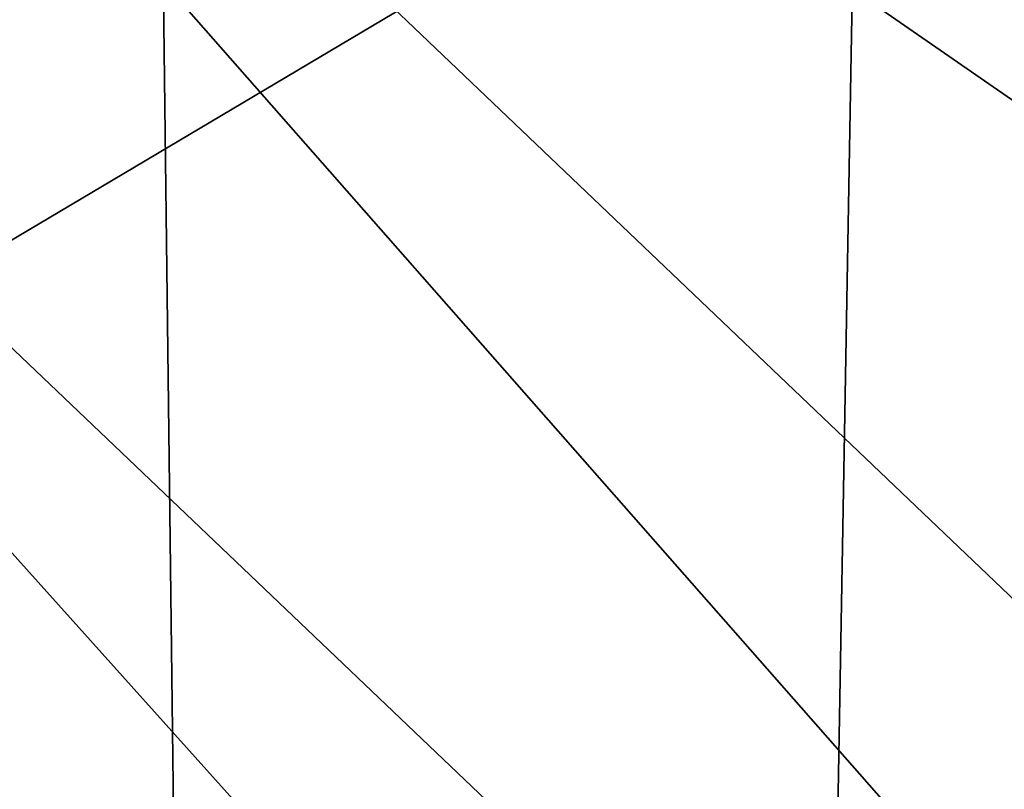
# Model space of a CAD drawing. Header units: metres. Extents: x -258 to 72, y -72 to 102.
# Tile 385 of 656: x -8.593 to -8.396, y 78.73 to 78.884. Entities that reach past the tile are written whole.
import ezdxf

# ---------------------------------------------------------------- set-up
doc = ezdxf.new("R2010")
doc.units = ezdxf.units.M
doc.layers.add('solid_FREESTAND_ASM_SW0005', color=7, linetype='CONTINUOUS')

msp = doc.modelspace()

# ---------------------------------------------------------------- linework, layer by layer
at = {"layer": 'solid_FREESTAND_ASM_SW0005'}
for points in [[(-4.249834, 83.250168, 255.483246), (-8.710794, 79.219772, 255.318024), (-8.280228, 78.7892, 255.318024)], [(-8.730858, 80.498756, 20.102783), (-8.404269, 80.144478, 19.875498), (-8.688087, 64.072655, 20.072283)], [(-8.404269, 80.144478, 19.875498), (-8.070049, 79.813347, 19.655859), (-8.688087, 64.072655, 20.072283)], [(-8.070049, 79.813347, 19.655859), (-8.06815, 64.874954, 19.65465), (-8.688087, 64.072655, 20.072283)], [(-7.971046, 79.210701, 68.300003), (-8.860261, 78.68264, 68.300003), (-9.679428, 79.590599, 68.300003)], [(-8.712737, 79.390137, 44.497509), (-8.567301, 79.105499, 44.612652), (-8.19809, 78.756454, 44.861504)], [(-8.031519, 78.693169, 44.963444), (-8.712737, 79.390137, 44.497509), (-8.19809, 78.756454, 44.861504)], [(-8.031519, 78.693169, 44.963444), (-8.216749, 79.016922, 44.80983), (-8.712737, 79.390137, 44.497509)], [(-8.704605, 79.243195, 44.515968), (-8.922838, 21.198654, 44.357491), (-7.861167, 21.614857, 45.075058)], [(-8.567301, 79.105499, 44.612652), (-8.704605, 79.243195, 44.515968), (-7.861167, 21.614857, 45.075058)], [(-8.280228, 78.7892, 255.318024), (-8.710794, 79.219772, 255.318024), (-8.775991, 79.132111, 255.302216)], [(-7.971046, 79.210701, 68.300003), (-7.098059, 78.451927, 68.300003), (-8.860261, 78.68264, 68.300003)], [(-8.775991, 79.132111, 255.302216), (-8.850017, 79.061523, 255.263214), (-8.007815, 78.258492, 255.263214)], [(-7.940835, 78.335785, 255.302216), (-8.775991, 79.132111, 255.302216), (-8.007815, 78.258492, 255.263214)], [(-8.280228, 78.7892, 255.318024), (-8.775991, 79.132111, 255.302216), (-7.940835, 78.335785, 255.302216)], [(-8.19809, 78.756454, 44.861504), (-8.567301, 79.105499, 44.612652), (-7.861167, 21.614857, 45.075058)], [(-8.850017, 79.061523, 255.263214), (-8.916122, 78.998497, 255.202866), (-8.06763, 78.189461, 255.202866)], [(-8.007815, 78.258492, 255.263214), (-8.850017, 79.061523, 255.263214), (-8.06763, 78.189461, 255.202866)], [(-8.916122, 78.998497, 255.202866), (-8.97114, 78.946037, 255.1241), (-8.117413, 78.132004, 255.1241)], [(-8.06763, 78.189461, 255.202866), (-8.916122, 78.998497, 255.202866), (-8.117413, 78.132004, 255.1241)], [(-8.97114, 78.946037, 255.1241), (-9.012432, 78.906662, 255.03067), (-8.154775, 78.08889, 255.03067)], [(-8.117413, 78.132004, 255.1241), (-8.97114, 78.946037, 255.1241), (-8.154775, 78.08889, 255.03067)], [(-9.012432, 78.906662, 255.03067), (-9.038019, 78.882263, 254.927063), (-8.177927, 78.062172, 254.927063)], [(-8.154775, 78.08889, 255.03067), (-9.012432, 78.906662, 255.03067), (-8.177927, 78.062172, 254.927063)], [(-8.177927, 78.062172, 254.927063), (-9.038019, 78.882263, 254.927063), (-8.838834, 78.661163, 254.818359)]]:
    msp.add_3dface(points, dxfattribs=at)

doc.saveas('drawing.dxf')
